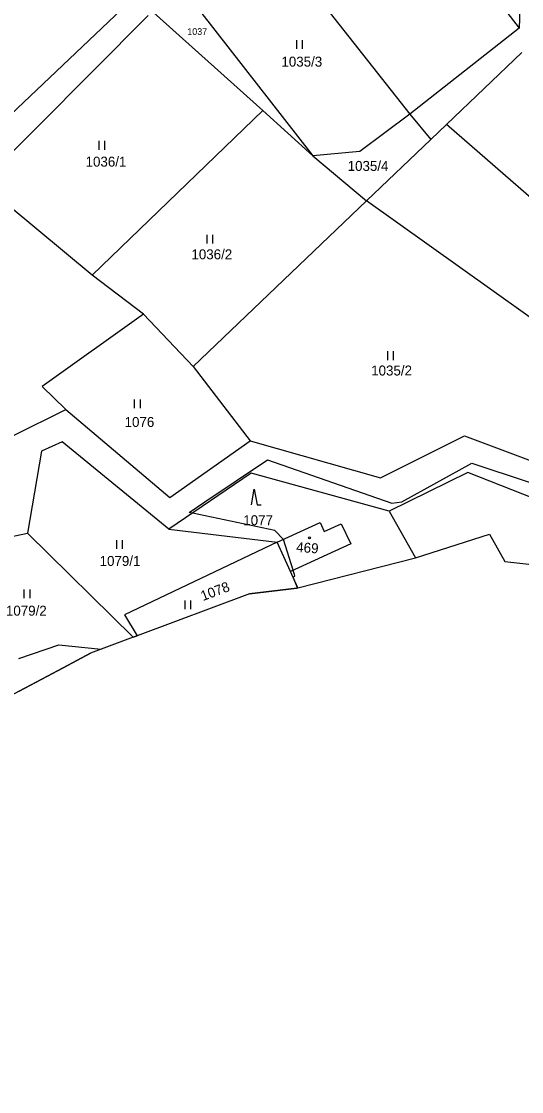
# Model space of a CAD drawing. Extents: x -445050 to -440454, y -1134563 to -1129741.
# Drawn here: x -440803.6 to -440718.3, y -1131762.8 to -1131580.2 of the extents above; entities that cross this region are included whole.
import ezdxf

# ---------------------------------------------------------------- set-up
doc = ezdxf.new("R2010")
doc.units = 0
for name, color, linetype in [('Vrstva 1', 7, 'Continuous'), ('Vrstva 13', 7, 'Continuous'), ('Vrstva 18', 7, 'Continuous'), ('Vrstva 19', 7, 'Continuous'), ('Vrstva 25', 7, 'Continuous'), ('Vrstva 3', 7, 'Continuous'), ('Vrstva 37', 7, 'Continuous'), ('Vrstva 52', 7, 'Continuous'), ('Vrstva 6', 7, 'Continuous')]:
    doc.layers.add(name, color=color, linetype=linetype)

msp = doc.modelspace()

# ---------------------------------------------------------------- linework, layer by layer
at = {"layer": 'Vrstva 1'}
msp.add_line((-440813.65, -1131603.9), (-440786.51, -1131578.22), dxfattribs=at)
for points in [[(-440747.97, -1131543.42), (-440718.73, -1131581.4)], [(-440763.07, -1131563.39), (-440737.36, -1131596.04)], [(-440718.36, -1131571.45), (-440718.73, -1131581.4)], [(-440810.43, -1131607.82), (-440781.96, -1131579.19)], [(-440718.73, -1131581.4), (-440737.36, -1131596.04)], [(-440804.91, -1131650.86), (-440795.98, -1131646.44)], [(-440795.98, -1131646.44), (-440778.27, -1131661.44)], [(-440742.39, -1131658.07), (-440728.07, -1131650.93)], [(-440728.07, -1131650.93), (-440714.89, -1131655.89)], [(-440796.64, -1131651.93), (-440800.16, -1131653.54)], [(-440778.43, -1131666.85), (-440796.64, -1131651.93)], [(-440778.27, -1131661.44), (-440764.58, -1131651.75)], [(-440764.58, -1131651.75), (-440742.39, -1131658.07)], [(-440800.16, -1131653.54), (-440802.51, -1131667.5)], [(-440764.42, -1131657.32), (-440778.43, -1131666.85)], [(-440740.9, -1131663.78), (-440764.42, -1131657.32)], [(-440727.46, -1131657.18), (-440740.9, -1131663.78)], [(-440716.25, -1131661.6), (-440727.46, -1131657.18)], [(-440740.9, -1131663.78), (-440736.4, -1131671.75)], [(-440778.43, -1131666.85), (-440759.98, -1131669.07)], [(-440759.98, -1131669.07), (-440752.66, -1131665.72)], [(-440752.66, -1131665.72), (-440751.95, -1131667.26)], [(-440751.95, -1131667.26), (-440749.05, -1131665.93)], [(-440749.05, -1131665.93), (-440747.42, -1131669.37)], [(-440821.7, -1131671.56), (-440802.51, -1131667.5)], [(-440784.53, -1131685.29), (-440802.51, -1131667.5)], [(-440759.98, -1131669.07), (-440785.98, -1131681.47)], [(-440757.7, -1131674.07), (-440759.98, -1131669.07)], [(-440747.42, -1131669.37), (-440757.7, -1131674.07)], [(-440756.43, -1131676.87), (-440757.7, -1131674.07)], [(-440785.98, -1131681.47), (-440783.82, -1131685.02)], [(-440804.03, -1131688.93), (-440797.18, -1131686.55)], [(-440797.18, -1131686.55), (-440790, -1131687.33)]]:
    msp.add_lwpolyline(points, dxfattribs=at)
at = {"layer": 'Vrstva 13'}
for points in [[(-440736.4, -1131671.75), (-440723.8, -1131667.7)], [(-440723.8, -1131667.7), (-440721.15, -1131672.38)], [(-440756.43, -1131676.87), (-440736.4, -1131671.75)], [(-440721.15, -1131672.38), (-440698.03, -1131674.93)], [(-440764.68, -1131677.88), (-440783.82, -1131685.02)], [(-440764.68, -1131677.88), (-440756.6, -1131676.91)], [(-440756.6, -1131676.91), (-440756.43, -1131676.87)], [(-440784.53, -1131685.29), (-440790, -1131687.33)], [(-440784.53, -1131685.29), (-440783.82, -1131685.02)], [(-440790, -1131687.33), (-440791.8, -1131688)], [(-440796.45, -1131690.48), (-440791.8, -1131688)], [(-440803.93, -1131694.47), (-440796.45, -1131690.48)]]:
    msp.add_lwpolyline(points, dxfattribs=at)
at = {"layer": 'Vrstva 25'}
for p, q in [((-440756.65, -1131584.91), (-440756.65, -1131583.41)), ((-440755.65, -1131584.91), (-440755.65, -1131583.41)), ((-440790.33, -1131602.12), (-440790.33, -1131600.62)), ((-440789.33, -1131602.12), (-440789.33, -1131600.62)), ((-440771.92, -1131618.12), (-440771.92, -1131616.62)), ((-440770.92, -1131618.12), (-440770.92, -1131616.62)), ((-440741.14, -1131637.99), (-440741.14, -1131636.49)), ((-440740.14, -1131637.99), (-440740.14, -1131636.49)), ((-440784.27, -1131646.23), (-440784.27, -1131644.73)), ((-440783.27, -1131646.23), (-440783.27, -1131644.73)), ((-440787.32, -1131670.2), (-440787.32, -1131668.7)), ((-440786.32, -1131670.2), (-440786.32, -1131668.7)), ((-440803.08, -1131678.64), (-440803.08, -1131677.14)), ((-440802.08, -1131678.64), (-440802.08, -1131677.14)), ((-440775.68, -1131680.49), (-440775.68, -1131678.99)), ((-440774.68, -1131680.49), (-440774.68, -1131678.99))]:
    msp.add_line(p, q, dxfattribs=at)
msp.add_lwpolyline([(-440764.37, -1131662.72), (-440763.9, -1131660.04), (-440763.36, -1131662.72), (-440762.69, -1131662.72)], dxfattribs=at)
msp.add_circle((-440754.48, -1131668.34), 0.175, dxfattribs=at)
at = {"layer": 'Vrstva 3'}
for points in [[(-440759.98, -1131669.07), (-440752.66, -1131665.72)], [(-440752.66, -1131665.72), (-440751.95, -1131667.26)], [(-440751.95, -1131667.26), (-440749.05, -1131665.93)], [(-440749.05, -1131665.93), (-440747.42, -1131669.37)], [(-440757.7, -1131674.07), (-440759.98, -1131669.07)], [(-440747.42, -1131669.37), (-440757.7, -1131674.07)]]:
    msp.add_lwpolyline(points, dxfattribs=at)
at = {"layer": 'Vrstva 37'}
msp.add_circle((-440754.48, -1131668.34), 0.175, dxfattribs=at)
at = {"layer": 'Vrstva 52'}
for points in [[(-440756.49, -1131676.88), (-440757.27, -1131675.01), (-440756.95, -1131674.81), (-440757.25, -1131673.86), (-440758.91, -1131668.58), (-440760.4, -1131667.09), (-440774.4, -1131664.11), (-440774.96, -1131663.99), (-440772.31, -1131662.2), (-440761.64, -1131655.01), (-440740.42, -1131662.41), (-440738.72, -1131662.2), (-440726.81, -1131655.61), (-440717.03, -1131658.8)], [(-440756.49, -1131676.88), (-440756.6, -1131676.91), (-440764.68, -1131677.88), (-440783.82, -1131685.02), (-440784.53, -1131685.29), (-440790, -1131687.33), (-440791.8, -1131688), (-440796.45, -1131690.48), (-440800.96, -1131692.89), (-440803.93, -1131694.47), (-440806.8, -1131696), (-440823.24, -1131703.74), (-440824.48, -1131731.49), (-440824.75, -1131737.5), (-440839.3, -1131751), (-440841.24, -1131755.61), (-440843.96, -1131765.59)]]:
    msp.add_lwpolyline(points, dxfattribs=at)
at = {"layer": 'Vrstva 6'}
for points in [[(-440775.45, -1131575.46), (-440753.87, -1131603.14)], [(-440781.07, -1131578.68), (-440762.43, -1131595.45)], [(-440731.12, -1131597.82), (-440718.27, -1131585.53)], [(-440762.43, -1131595.45), (-440791.53, -1131623.49)], [(-440762.43, -1131595.45), (-440753.87, -1131603.14)], [(-440737.36, -1131596.04), (-440745.91, -1131602.39)], [(-440737.36, -1131596.04), (-440733.81, -1131600.39)], [(-440733.81, -1131600.39), (-440731.12, -1131597.82)], [(-440692.27, -1131631.65), (-440731.12, -1131597.82)], [(-440744.73, -1131610.84), (-440733.81, -1131600.39)], [(-440745.91, -1131602.39), (-440753.87, -1131603.14)], [(-440753.87, -1131603.14), (-440744.73, -1131610.84)], [(-440791.53, -1131623.49), (-440810.43, -1131607.82)], [(-440774.28, -1131639.08), (-440744.73, -1131610.84)], [(-440696.29, -1131645.42), (-440744.73, -1131610.84)], [(-440782.76, -1131630.17), (-440791.53, -1131623.49)], [(-440782.76, -1131630.17), (-440800.02, -1131642.48)], [(-440782.76, -1131630.17), (-440774.28, -1131639.08)], [(-440774.28, -1131639.08), (-440764.58, -1131651.75)], [(-440800.02, -1131642.48), (-440795.98, -1131646.44)]]:
    msp.add_lwpolyline(points, dxfattribs=at)

# ---------------------------------------------------------------- texts
at = {"layer": 'Vrstva 18'}
for s, height, p in [('1037', 1.14, (-440775.3, -1131582.53)), ('1035/3', 1.7, (-440759.25, -1131587.94)), ('1036/1', 1.7, (-440792.63, -1131605)), ('1035/4', 1.7, (-440747.96, -1131605.73)), ('1036/2', 1.7, (-440774.59, -1131620.81)), ('1035/2', 1.7, (-440743.95, -1131640.63)), ('1076', 1.7, (-440785.98, -1131649.41)), ('1077', 1.7, (-440765.75, -1131666.17)), ('1079/1', 1.7, (-440790.24, -1131673.12)), ('1079/2', 1.7, (-440806.21, -1131681.6))]:
    msp.add_text(s, height=height, dxfattribs=at).set_placement(p)
msp.add_text('1078', height=1.7, rotation=20.7936, dxfattribs=at).set_placement((-440772.63, -1131679.12))
at = {"layer": 'Vrstva 19'}
msp.add_text('469', height=1.7, rotation=356.0352, dxfattribs=at).set_placement((-440756.77, -1131670.73))

doc.saveas('drawing.dxf')
